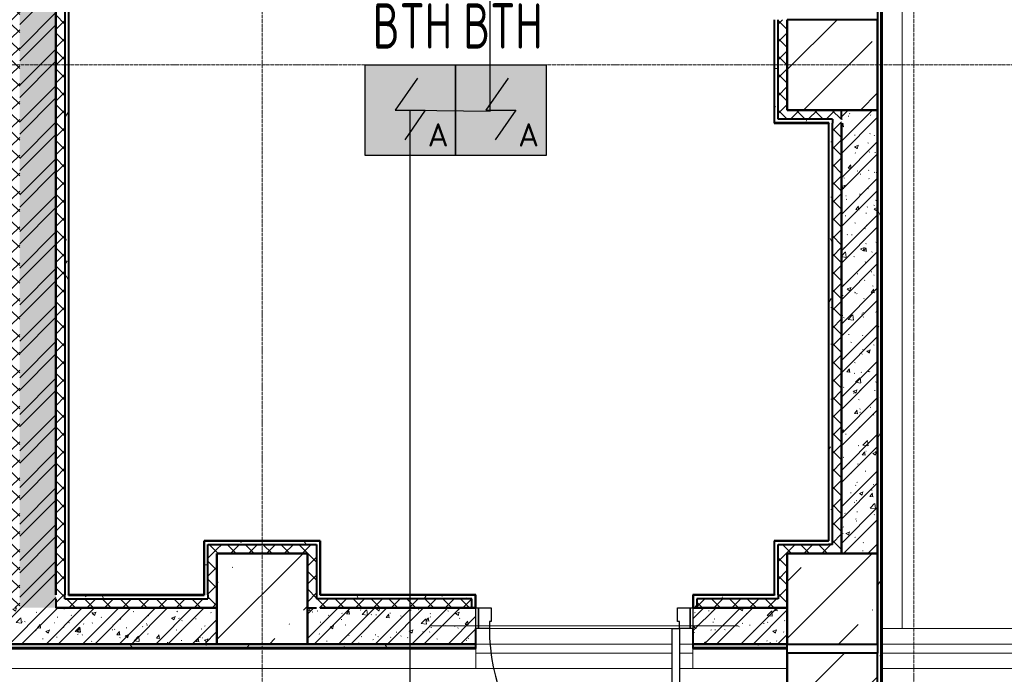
# Model space of a CAD drawing. Header units: millimetres. Extents: x -135639 to 224623, y -383017 to -59102.
# Tile 257 of 494: x 62473 to 67913, y -177389 to -173771. Entities that reach past the tile are written whole.
import ezdxf
from ezdxf.enums import TextEntityAlignment as Align

# ---------------------------------------------------------------- set-up
doc = ezdxf.new("R2010")
doc.units = ezdxf.units.MM
doc.linetypes.add('CONTINOUS', pattern=[0])
doc.linetypes.add('Линия сетки', pattern=[25, 20, -2.5, 0, -2.5])
for name, color, linetype, lineweight in [('A-000-M_MASS', 7, 'Continuous', 18), ('A-200-M_WALL', 7, 'Continuous', 18), ('A-200-M_WALL_INT', 7, 'Continuous', 18), ('A-200-M_WALL_PAT', 7, 'Continuous', 40), ('A-325-M_DOOR', 7, 'Continuous', 18), ('A-325-M_DOOR__FRAME', 7, 'Continuous', 30), ('A-325-M_DOOR_PANEL', 7, 'Continuous', 30), ('S-280-M_COLUMN', 7, 'Continuous', 18), ('S-280-M_STRUCT_FRAME', 7, 'Continuous', 18), ('Z-030-M_GRID', 7, 'Continuous', 9), ('ПС', 7, 'Continuous', 40), ('СС-011-ПОЖ-СИГНАЛИЗАЦИЯ', 1, 'Continuous', 30)]:
    doc.layers.add(name, color=color, linetype=linetype, lineweight=lineweight)
doc.styles.add('1111', font='isocpeur.ttf')
pattern_1 = [(50, (0, 0), (218.62117, -19.1268), [22.86, -251.46]), (355, (0, 0), (-42.2919, 229.2684), [18.288, -201.168]), (100.451, (18.22, -1.6), (176.3311, 210.13963), [19.428, -213.708]), (46.184, (0, 60.96), (325.29495, -50.4516), [34.29, -377.19]), (96.636, (27.1, 56.76), (284.883, 296.9127), [29.142, -320.562]), (351.184, (0, 60.96), (284.8858, 296.9107), [27.432, -301.752]), (21, (30.48, 45.72), (181.93753, -122.7183), [22.86, -251.46]), (326, (30.48, 45.72), (74.1622, 221.0262), [18.288, -201.168]), (71.451, (45.64, 35.5), (256.10035, 98.30526), [19.428, -213.708]), (37.5, (0, 0), (3.70639, 101.465895), [3.353, -195.377, 3.353, -200.863, -201.93]), (37.5, (0, 0), (3.70639, 101.465895), [-402.946, 3.353, -198.577]), (7.5, (0, 0), (80.18358, 120.21653), [3.353, -113.081, 3.353, -190.805, -76.962]), (7.5, (0, 0), (80.18358, 120.21653), [-310.591, 3.353, -73.609]), (327.5, (-67.97, 0), (162.70865, -6.87497), [3.353, -72.847, 3.353, -234.391, -315.468]), (327.5, (-67.97, 0), (162.70865, -6.87497), [-313.944, 3.353, -312.115]), (317.5, (-98.45, 0), (177.75468, 30.51183), [3.353, -95.707, 3.353, -154.534, -224.028]), (317.5, (-98.45, 0), (177.75468, 30.51183), [-256.946, 3.353, -220.675])]
pattern_2 = [(45, (0, 0), (-101.02788, 101.02788), []), (45, (67.35, 0), (-101.02788, 101.02788), [])]
pattern_3 = [(45, (0, 0), (-49.497475, 49.497475), []), (135, (0, 0), (-49.497475, -49.497475), [])]
pattern_4 = [(0, (0, 0), (406.4, 101.6), [33.528, -271.272, 33.528, -271.272, -1625.6]), (0, (0, 0), (406.4, 101.6), [-609.6, 33.528, -576.072, 33.528, -271.272, -711.2]), (0, (0, 0), (406.4, 101.6), [-1524, 33.528, -169.672, 33.528, -474.472]), (120, (152.4, 50.8), (-291.18818, 301.15272), [33.528, -271.272, 33.528, -271.272, -1625.6]), (120, (152.4, 50.8), (-291.18818, 301.15272), [-609.6, 33.528, -576.072, 33.528, -271.272, -711.2]), (120, (152.4, 50.8), (-291.18818, 301.15272), [-1524, 33.528, -169.672, 33.528, -474.472]), (240, (203.2, 254), (-115.21182, -402.75272), [33.528, -271.272, 33.528, -271.272, -1625.6]), (240, (203.2, 254), (-115.21182, -402.75272), [-609.6, 33.528, -576.072, 33.528, -271.272, -711.2]), (240, (203.2, 254), (-115.21182, -402.75272), [-1524, 33.528, -169.672, 33.528, -474.472])]
pattern_5 = [(45, (0, 0), (-314.309, 314.309), []), (45, (314.3, 0), (-314.309, 314.309), [555.625, -111.125, 3.353, -107.772])]

# ---------------------------------------------------------------- blocks, each defined once
blk = doc.blocks.new('101_Дверь_Однопольная - _ПЧ_Мет_1000х2000_Тех помещения_EI60_Пр-4553806-B1_-7_650_')
at = {"layer": 'A-325-M_DOOR', "color": 253, "lineweight": 30, "true_color": 0xaaaaaa}
for p, q in [((-600, 15), (-585, 15)), ((-600, -100), (-600, 15)), ((-585, 15), (-585, -100)), ((585, -100), (585, 15)), ((585, 15), (600, 15)), ((600, 15), (600, -100)), ((-585, -100), (-600, -100)), ((600, -100), (585, -100))]:
    blk.add_line(p, q, dxfattribs=at)
at = {"layer": 'A-325-M_DOOR__FRAME', "color": 253, "true_color": 0xaaaaaa}
for p, q in [((-585, 15), (-525, 15)), ((-585, -100), (-585, 15)), ((-525, 15), (-525, -25)), ((525, 15), (585, 15)), ((525, -25), (525, 15)), ((585, 15), (585, -100)), ((-525, -25), (-515, -25)), ((-515, -25), (-515, -100)), ((515, -25), (525, -25)), ((515, -100), (515, -25)), ((-515, -100), (-585, -100)), ((585, -100), (515, -100))]:
    blk.add_line(p, q, dxfattribs=at)
at = {"layer": 'A-325-M_DOOR_PANEL', "color": 253, "true_color": 0xaaaaaa}
for p, q in [((-525, 1065), (-485, 1065)), ((-525, 15), (-525, 1065)), ((-485, 1065), (-485, 15)), ((-485, 15), (-525, 15))]:
    blk.add_line(p, q, dxfattribs=at)
blk.add_arc((-525, 15), 1050, 0, 90, dxfattribs=at)
blk = doc.blocks.new('ПР - _ПЧ_1200_200_Оп250-250_Шаг300_Арм16_Арм10-V84-B1_-7_650_')
at = {"layer": 'S-280-M_STRUCT_FRAME', "color": 21, "true_color": 0xffaaaa}
for p, q in [((-850, 0), (850, 0)), ((-850, 0), (-600, 0)), ((-525, 0), (525, 0)), ((-525, 0), (525, 0)), ((600, 0), (850, 0))]:
    blk.add_line(p, q, dxfattribs=at)
blk = doc.blocks.new('CP_ДШ_Hanytex_TopJoint 24C_Половина - CP_ДШ_Hanytex_TopJoint 24C_Половина-3668833-B1_-7_650_')
at = {"layer": 'A-000-M_MASS', "color": 253, "true_color": 0xaaaaaa}
for p, q in [((0, 0), (0, 110)), ((4530, 110), (0, 110)), ((4530, 25), (4530, -25))]:
    blk.add_line(p, q, dxfattribs=at)
blk = doc.blocks.new('CP_ДШ_Hanytex_TopJoint 24C_Половина - CP_ДШ_Hanytex_TopJoint 24C_Половина-3668834-B1_-7_650_')
at = {"layer": 'A-000-M_MASS', "color": 253, "true_color": 0xaaaaaa}
for p, q in [((520, 110), (0, 110)), ((520, 110), (520, 0)), ((0, 0), (0, 25))]:
    blk.add_line(p, q, dxfattribs=at)
blk = doc.blocks.new('CP_ДШ_Hanytex_TopJoint 24C_Половина - CP_ДШ_Hanytex_TopJoint 24C_Половина-3669811-B1_-7_650_')
at = {"layer": 'A-000-M_MASS', "color": 253, "true_color": 0xaaaaaa}
for q in [(0, 110), (6765, 0)]:
    blk.add_line((6765, 110), q, dxfattribs=at)
blk = doc.blocks.new('CP_ДШ_Hanytex_TopJoint 24C - CP_ДШ_Hanytex_TopJoint 24C-V113-B1_-7_650_')
at = {"layer": 'A-000-M_MASS', "color": 253, "true_color": 0xaaaaaa}
for p, q in [((1085, 110), (75, 110)), ((1085, 25), (0, 25)), ((0, 0), (0, -25)), ((0, -110), (0, 0)), ((1200, 25), (1125, 25)), ((1200, -25), (1200, 0)), ((1200, 0), (1200, -110)), ((0, -25), (1085, -25)), ((1125, -25), (1200, -25)), ((1085, -110), (0, -110)), ((1200, -110), (1125, -110))]:
    blk.add_line(p, q, dxfattribs=at)
blk = doc.blocks.new('CP_ДШ_Hanytex_TopJoint 24C - CP_ДШ_Hanytex_TopJoint 24C-3950279-B1_-7_650_')
at = {"layer": 'A-000-M_MASS', "color": 253, "true_color": 0xaaaaaa}
for p, q in [((6300, 110), (25, 110)), ((6300, 25), (25, 25)), ((25, -25), (7150, -25)), ((7150, -110), (25, -110))]:
    blk.add_line(p, q, dxfattribs=at)
blk = doc.blocks.new('135_SLK_GD_AR_rvt-1-B1_-7_650_')
at = {"layer": 'A-200-M_WALL_PAT', "lineweight": 9, "true_color": 0xaaaaaa}
h = blk.add_hatch(dxfattribs=at)
h.set_pattern_fill('FP_11', color=253, style=0, pattern_type=2)
h.set_pattern_definition(pattern_4)
h.paths.add_polyline_path([(75350, 14750), (75370, 14750), (75370, 22450), (75350, 22450), (75350, 15120.7)])
h = blk.add_hatch(dxfattribs=at)
h.set_pattern_fill('FP_1', color=253, style=0, pattern_type=2)
h.set_pattern_definition(pattern_1)
h.paths.add_polyline_path([(70810, 15800), (70810, 21750), (70610, 21750), (70610, 15800)])
h = blk.add_hatch(dxfattribs=at)
h.set_pattern_fill('FP_2', color=253, style=0, pattern_type=2)
h.set_pattern_definition(pattern_2)
h.paths.add_polyline_path([(70810, 15800), (70810, 21750), (70610, 21750), (70610, 15800)])
h = blk.add_hatch(dxfattribs=at)
h.set_pattern_fill('FP_10', color=253, style=0, pattern_type=2)
h.set_pattern_definition(pattern_3)
h.paths.add_polyline_path([(70610, 15800), (70610, 21700), (70560, 21700), (70560, 15800)])
h = blk.add_hatch(dxfattribs=at)
h.set_pattern_fill('FP_10', color=253, style=0, pattern_type=2)
h.set_pattern_definition(pattern_3)
h.paths.add_polyline_path([(70810, 15850), (70860, 15850), (70860, 21700), (70810, 21700), (70810, 15870)])
at = {"layer": 'A-200-M_WALL_PAT', "lineweight": 9, "true_color": 0xd2d2d2}
h = blk.add_hatch(dxfattribs=at)
h.set_pattern_fill('FP_11', color=254, style=0, pattern_type=2)
h.set_pattern_definition(pattern_4)
h.paths.add_polyline_path([(70880, 15870), (70880, 21680), (70860, 21679), (70860, 15870)])
h = blk.add_hatch(dxfattribs=at)
h.set_pattern_fill('FP_11', color=254, style=0, pattern_type=2)
h.set_pattern_definition(pattern_4)
h.paths.add_polyline_path([(74800, 18500), (74800, 19100), (74779, 19100), (74780, 18500)])
at = {"layer": 'A-200-M_WALL_PAT', "lineweight": 9, "true_color": 0xaaaaaa}
h = blk.add_hatch(dxfattribs=at)
h.set_pattern_fill('FP_10', color=253, style=0, pattern_type=2)
h.set_pattern_definition(pattern_3)
h.paths.add_polyline_path([(74850, 18550), (74850, 19050), (74800, 19050), (74800, 18550)])
at = {"layer": 'A-200-M_WALL_PAT', "lineweight": 9, "true_color": 0xd2d2d2}
h = blk.add_hatch(dxfattribs=at)
h.set_pattern_fill('FP_11', color=254, style=0, pattern_type=2)
h.set_pattern_definition(pattern_4)
h.paths.add_polyline_path([(75100, 18480), (75099.2, 18500), (74780, 18500), (74780, 18480), (75099.2, 18480)])
at = {"layer": 'A-200-M_WALL_PAT', "lineweight": 9, "true_color": 0xaaaaaa}
h = blk.add_hatch(dxfattribs=at)
h.set_pattern_fill('FP_10', color=253, style=0, pattern_type=2)
h.set_pattern_definition(pattern_3)
h.paths.add_polyline_path([(75100, 18500), (75150, 18500), (75150, 18550), (74800, 18550), (74800, 18500), (75099.2, 18500)])
h = blk.add_hatch(dxfattribs=at)
h.set_pattern_fill('FP_10', color=253, style=0, pattern_type=2)
h.set_pattern_definition(pattern_3)
h.paths.add_polyline_path([(75150, 16100), (75150, 18500), (75100, 18500), (75100, 16100)])
h = blk.add_hatch(dxfattribs=at)
h.set_pattern_fill('FP_1', color=253, style=0, pattern_type=2)
h.set_pattern_definition(pattern_1)
h.paths.add_polyline_path([(75150, 16100), (75350, 16100), (75350, 18550), (75150, 18550), (75150, 16451.3)])
h = blk.add_hatch(dxfattribs=at)
h.set_pattern_fill('FP_2', color=253, style=0, pattern_type=2)
h.set_pattern_definition(pattern_2)
h.paths.add_polyline_path([(75150, 16100), (75350, 16100), (75350, 18550), (75150, 18550), (75150, 16451.3)])
at = {"layer": 'A-200-M_WALL_PAT', "lineweight": 9, "true_color": 0xd2d2d2}
h = blk.add_hatch(dxfattribs=at)
h.set_pattern_fill('FP_11', color=254, style=0, pattern_type=2)
h.set_pattern_definition(pattern_4)
h.paths.add_polyline_path([(75080, 16150), (75100, 16150), (75099.2, 18480), (75080, 18479), (75080, 16170)])
h = blk.add_hatch(dxfattribs=at)
h.set_pattern_fill('FP_11', color=254, style=0, pattern_type=2)
h.set_pattern_definition(pattern_4)
h.paths.add_polyline_path([(71650, 15870), (71650, 16170), (71630, 16170), (71630, 15870)])
h = blk.add_hatch(dxfattribs=at)
h.set_pattern_fill('FP_11', color=254, style=0, pattern_type=2)
h.set_pattern_definition(pattern_4)
h.paths.add_polyline_path([(72200, 16150), (72250, 16150), (72250, 16171), (71650, 16170), (71650, 16150), (71700, 16150)])
h = blk.add_hatch(dxfattribs=at)
h.set_pattern_fill('FP_11', color=254, style=0, pattern_type=2)
h.set_pattern_definition(pattern_4)
h.paths.add_polyline_path([(72270, 15850), (72270, 16170), (72250, 16170), (72250, 15850)])
h = blk.add_hatch(dxfattribs=at)
h.set_pattern_fill('FP_11', color=254, style=0, pattern_type=2)
h.set_pattern_definition(pattern_4)
h.paths.add_polyline_path([(75079, 16150), (75080, 16150), (75079, 16170), (74780, 16170), (74780, 16150), (74800, 16150)])
at = {"layer": 'A-200-M_WALL_PAT', "lineweight": 9, "true_color": 0xaaaaaa}
h = blk.add_hatch(dxfattribs=at)
h.set_pattern_fill('FP_10', color=253, style=0, pattern_type=2)
h.set_pattern_definition(pattern_3)
h.paths.add_polyline_path([(71700, 15850), (71700, 16150), (71650, 16150), (71650, 15850)])
h = blk.add_hatch(dxfattribs=at)
h.set_pattern_fill('FP_10', color=253, style=0, pattern_type=2)
h.set_pattern_definition(pattern_3)
h.paths.add_polyline_path([(72200, 16100), (72200, 16150), (71700, 16150), (71700, 16100)])
h = blk.add_hatch(dxfattribs=at)
h.set_pattern_fill('FP_10', color=253, style=0, pattern_type=2)
h.set_pattern_definition(pattern_3)
h.paths.add_polyline_path([(72200, 15800), (72250, 15800), (72250, 16150), (72200, 16150), (72200, 16100)])
h = blk.add_hatch(dxfattribs=at)
h.set_pattern_fill('FP_10', color=253, style=0, pattern_type=2)
h.set_pattern_definition(pattern_3)
h.paths.add_polyline_path([(75100, 16100), (75099.2, 16150), (74800, 16150), (74800, 16100), (75099.2, 16100)])
h = blk.add_hatch(dxfattribs=at)
h.set_pattern_fill('FP_10', color=253, style=0, pattern_type=2)
h.set_pattern_definition(pattern_3)
h.paths.add_polyline_path([(74800, 15850), (74850, 15850), (74850, 16100), (74800, 16100), (74800, 15870)])
h = blk.add_hatch(dxfattribs=at)
h.set_pattern_fill('FP_10', color=253, style=0, pattern_type=2)
h.set_pattern_definition(pattern_3)
h.paths.add_polyline_path([(70810, 15800), (71700, 15800), (71700, 15850), (70810, 15850)])
at = {"layer": 'A-200-M_WALL_PAT', "lineweight": 9, "true_color": 0xd2d2d2}
h = blk.add_hatch(dxfattribs=at)
h.set_pattern_fill('FP_11', color=254, style=0, pattern_type=2)
h.set_pattern_definition(pattern_4)
h.paths.add_polyline_path([(71333.1, 15850), (71650, 15850), (71650, 15870), (70860, 15870), (70860, 15850)])
at = {"layer": 'A-200-M_WALL_PAT', "lineweight": 9, "true_color": 0xaaaaaa}
h = blk.add_hatch(dxfattribs=at)
h.set_pattern_fill('FP_10', color=253, style=0, pattern_type=2)
h.set_pattern_definition(pattern_3)
h.paths.add_polyline_path([(74351, 15800), (74850, 15800), (74850, 15850), (74351, 15850)])
h.paths.add_polyline_path([(72271, 15800), (73109, 15800), (73109, 15850), (72250, 15850), (72250, 15800), (72270, 15800)])
at = {"layer": 'A-200-M_WALL_PAT', "lineweight": 9, "true_color": 0xd2d2d2}
h = blk.add_hatch(dxfattribs=at)
h.set_pattern_fill('FP_11', color=254, style=0, pattern_type=2)
h.set_pattern_definition(pattern_4)
h.paths.add_polyline_path([(74351, 15800), (74351, 15850), (74800, 15850), (74800, 15870), (74331, 15870), (74331, 15800)])
h.paths.add_polyline_path([(73129, 15800), (73129, 15870), (72270, 15870), (72271, 15850), (73109, 15850), (73109, 15800)])
at = {"layer": 'A-200-M_WALL_PAT', "lineweight": 9, "true_color": 0xaaaaaa}
h = blk.add_hatch(dxfattribs=at)
h.set_pattern_fill('FP_1', color=253, style=0, pattern_type=2)
h.set_pattern_definition(pattern_1)
h.paths.add_polyline_path([(69450.1, 15600), (71700, 15600), (71700, 15800), (68600, 15800), (68600, 15600)])
h = blk.add_hatch(dxfattribs=at)
h.set_pattern_fill('FP_2', color=253, style=0, pattern_type=2)
h.set_pattern_definition(pattern_2)
h.paths.add_polyline_path([(69450.1, 15600), (71700, 15600), (71700, 15800), (68600, 15800), (68600, 15600)])
h = blk.add_hatch(dxfattribs=at)
h.set_pattern_fill('FP_1', color=253, style=0, pattern_type=2)
h.set_pattern_definition(pattern_1)
h.paths.add_polyline_path([(73130, 15600), (73129, 15800), (72200, 15800), (72200, 15600), (72745.4, 15600)])
h.paths.add_polyline_path([(74330, 15600), (74850, 15600), (74850, 15800), (74330, 15800), (74330, 15685)])
h = blk.add_hatch(dxfattribs=at)
h.set_pattern_fill('FP_2', color=253, style=0, pattern_type=2)
h.set_pattern_definition(pattern_2)
h.paths.add_polyline_path([(73130, 15600), (73129, 15800), (72200, 15800), (72200, 15600), (72745.4, 15600)])
h.paths.add_polyline_path([(74330, 15600), (74850, 15600), (74850, 15800), (74330, 15800), (74330, 15685)])
h = blk.add_hatch(dxfattribs=at)
h.set_pattern_fill('FP_11', color=253, style=0, pattern_type=2)
h.set_pattern_definition(pattern_4)
h.paths.add_polyline_path([(74850, 15580), (74850, 15600), (74330, 15600), (74330, 15580)])
h.paths.add_polyline_path([(69450.1, 15580), (73130, 15580), (73130, 15600), (68602, 15600), (68602, 15580)])
at = {"layer": 'A-200-M_WALL', "color": 253, "lineweight": 40, "true_color": 0xaaaaaa}
for p, q in [((75370, 14750), (75370, 22450)), ((70810, 15871), (70810, 21679)), ((70810, 21679), (70810, 15871)), ((70860, 21679), (70860, 15871)), ((70880, 21679), (70880, 15871)), ((74780, 18550), (74780, 19050)), ((74800, 18550), (74800, 19050)), ((74779, 18550), (74779, 18500)), ((74780, 18500), (74779, 18500)), ((74780, 18500), (74780, 18550)), ((74780, 18480), (74780, 18500)), ((74800, 18500), (74800, 18550)), ((75100, 18500), (74800, 18500)), ((75100, 18500), (75100, 18480)), ((75150, 18500), (75150, 18550)), ((74779, 18480), (74779, 18479)), ((74780, 18480), (74779, 18480)), ((74779, 18479), (74780, 18479)), ((74780, 18479), (74780, 18480)), ((75080, 18480), (74780, 18480)), ((75080, 18480), (75080, 18479)), ((75080, 16170), (75080, 18479)), ((75100, 18480), (75100, 18479)), ((75100, 16150), (75100, 18479)), ((75150, 18479), (75150, 16100)), ((75150, 16100), (75150, 18479)), ((71630, 16171), (71629, 16171)), ((71629, 16171), (71629, 16170)), ((71629, 16170), (71630, 16170)), ((71630, 16170), (71630, 16171)), ((71630, 16170), (71650, 16170)), ((71630, 15871), (71630, 16170)), ((71700, 16171), (71650, 16171)), ((71650, 16170), (71650, 16171)), ((71650, 16170), (71700, 16170)), ((71700, 16170), (72200, 16170)), ((72250, 16171), (72200, 16171)), ((72200, 16170), (72250, 16170)), ((72250, 16171), (72250, 16170)), ((72250, 16170), (72270, 16170)), ((72271, 16171), (72270, 16171)), ((72270, 16171), (72270, 16170)), ((72270, 16170), (72271, 16170)), ((72270, 16170), (72270, 15870)), ((72271, 16170), (72271, 16171)), ((74780, 16171), (74779, 16171)), ((74779, 16171), (74779, 16170)), ((74779, 16170), (74780, 16170)), ((74780, 16170), (74780, 16171)), ((74780, 16170), (75079, 16170)), ((74780, 16150), (74780, 16170)), ((75080, 16170), (75079, 16170)), ((71650, 16150), (71700, 16150)), ((71650, 15871), (71650, 16150)), ((71700, 16150), (72200, 16150)), ((72200, 16150), (72250, 16150)), ((72250, 16150), (72250, 15850)), ((74779, 16150), (74779, 16100)), ((74779, 16150), (74780, 16150)), ((74780, 16100), (74780, 16150)), ((74800, 16150), (75079, 16150)), ((74800, 16100), (74800, 16150)), ((75080, 16150), (75079, 16150)), ((75100, 16150), (75080, 16150)), ((74780, 15871), (74780, 16100)), ((74800, 15871), (74800, 16100)), ((70810, 15850), (70810, 15800)), ((70860, 15870), (70860, 15871)), ((70860, 15850), (70860, 15870)), ((70860, 15850), (71650, 15850)), ((70880, 15870), (70880, 15871)), ((70880, 15870), (71630, 15870)), ((71630, 15871), (71630, 15870)), ((71650, 15871), (71650, 15870)), ((71650, 15870), (71650, 15850)), ((72270, 15850), (72250, 15850)), ((72271, 15870), (72270, 15870)), ((72271, 15850), (72270, 15850)), ((73129, 15870), (72271, 15870)), ((73109, 15850), (72271, 15850)), ((73109, 15800), (73109, 15850)), ((73129, 15800), (73129, 15870)), ((74331, 15870), (74331, 15800)), ((74780, 15870), (74331, 15870)), ((74351, 15850), (74351, 15800)), ((74800, 15850), (74351, 15850)), ((74780, 15871), (74780, 15870)), ((74800, 15871), (74800, 15870)), ((74800, 15870), (74800, 15850)), ((71700, 15800), (70810, 15800)), ((70810, 15800), (71700, 15800)), ((72200, 15800), (72250, 15800)), ((73109, 15800), (72271, 15800)), ((72271, 15800), (73109, 15800)), ((73129, 15800), (73109, 15800)), ((73109, 15800), (73129, 15800)), ((73130, 15800), (73129, 15800)), ((73129, 15800), (73130, 15800)), ((74331, 15800), (74330, 15800)), ((74330, 15800), (74331, 15800)), ((74351, 15800), (74331, 15800)), ((74331, 15800), (74351, 15800)), ((74850, 15800), (74351, 15800)), ((74351, 15800), (74850, 15800)), ((68602, 15580), (73130, 15580)), ((72200, 15600), (73130, 15600)), ((73130, 15600), (72200, 15600)), ((74330, 15600), (74850, 15600)), ((74850, 15600), (74330, 15600)), ((74330, 15580), (74850, 15580))]:
    blk.add_line(p, q, dxfattribs=at)
at = {"layer": 'A-200-M_WALL_INT', "color": 253, "lineweight": 40, "true_color": 0xaaaaaa}
for p, q in [((75350, 22450), (75350, 15550)), ((75375, 14750), (75375, 22450)), ((70881, 15871), (70881, 21679)), ((74779, 19050), (74779, 18550)), ((74850, 18550), (74850, 19050)), ((74779, 18550), (74779, 18479)), ((75150, 18550), (74850, 18550)), ((75350, 18550), (75150, 18550)), ((75350, 16100), (75350, 18550)), ((74779, 18479), (75079, 18479)), ((75079, 18479), (75079, 16171)), ((71629, 16171), (71629, 15871)), ((71700, 16171), (71629, 16171)), ((72200, 16171), (71700, 16171)), ((72271, 16171), (72200, 16171)), ((72271, 15871), (72271, 16171)), ((75079, 16171), (74779, 16171)), ((74779, 16171), (74779, 16100)), ((71700, 16100), (72200, 16100)), ((71700, 15871), (71700, 16100)), ((72200, 16100), (72200, 15800)), ((74779, 16100), (74779, 15871)), ((74850, 16100), (75079, 16100)), ((74850, 15871), (74850, 16100)), ((75079, 16100), (75100, 16100)), ((75100, 16100), (75150, 16100)), ((75150, 16100), (75350, 16100)), ((71629, 15871), (70881, 15871)), ((71700, 15850), (71700, 15871)), ((71700, 15800), (71700, 15850)), ((73130, 15871), (72271, 15871)), ((73130, 15800), (73130, 15871)), ((74779, 15871), (74330, 15871)), ((74330, 15871), (74330, 15800)), ((74850, 15850), (74850, 15871)), ((74850, 15800), (74850, 15850)), ((71700, 15600), (71700, 15800)), ((72200, 15800), (72200, 15600)), ((74850, 15600), (74850, 15800)), ((73130, 15600), (73130, 15685)), ((74330, 15685), (74330, 15600)), ((68600, 15600), (71700, 15600)), ((72200, 15600), (68602, 15600)), ((68602, 15575), (73130, 15575)), ((73130, 15575), (73130, 15600)), ((74330, 15600), (74330, 15575)), ((74330, 15575), (74850, 15575)), ((74850, 15575), (74848, 15575)), ((74848, 15575), (74848, 14750)), ((74850, 15575), (74850, 15600)), ((74850, 15550), (74850, 15575))]:
    blk.add_line(p, q, dxfattribs=at)
at = {"layer": 'A-000-M_MASS', "color": 253, "lineweight": 18, "true_color": 0xaaaaaa}
for name, p, rotation in [('CP_ДШ_Hanytex_TopJoint 24C_Половина - CP_ДШ_Hanytex_TopJoint 24C_Половина-3669811-B1_-7_650_', (75375, 22450), 269.9999999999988), ('CP_ДШ_Hanytex_TopJoint 24C_Половина - CP_ДШ_Hanytex_TopJoint 24C_Половина-3668833-B1_-7_650_', (73130, 15575), 180), ('CP_ДШ_Hanytex_TopJoint 24C_Половина - CP_ДШ_Hanytex_TopJoint 24C_Половина-3668834-B1_-7_650_', (74850, 15575), 180)]:
    blk.add_blockref(name, p, dxfattribs=dict(at, rotation=rotation))
for name, p in [('CP_ДШ_Hanytex_TopJoint 24C - CP_ДШ_Hanytex_TopJoint 24C-V113-B1_-7_650_', (73130, 15575)), ('CP_ДШ_Hanytex_TopJoint 24C - CP_ДШ_Hanytex_TopJoint 24C-3950279-B1_-7_650_', (75350, 15575))]:
    blk.add_blockref(name, p, dxfattribs=at)
at = {"layer": 'A-325-M_DOOR', "color": 253, "lineweight": 18, "true_color": 0xaaaaaa, "rotation": 180}
blk.add_blockref('101_Дверь_Однопольная - _ПЧ_Мет_1000х2000_Тех помещения_EI60_Пр-4553806-B1_-7_650_', (73730, 15700), dxfattribs=at)
at = {"layer": 'S-280-M_STRUCT_FRAME', "color": 253, "lineweight": 18, "true_color": 0xaaaaaa, "rotation": 180}
blk.add_blockref('ПР - _ПЧ_1200_200_Оп250-250_Шаг300_Арм16_Арм10-V84-B1_-7_650_', (73730, 15700), dxfattribs=at)
blk = doc.blocks.new('Бетон-Прямоугольная-Колонна - CLM_Подземные этажи_В40-500х800-V167-B1_-7_650_')
at = {"layer": 'S-280-M_COLUMN', "lineweight": 9, "true_color": 0xaaaaaa}
h = blk.add_hatch(dxfattribs=at)
h.set_pattern_fill('FP_50', color=253, style=0, pattern_type=2)
h.set_pattern_definition([(45, (-75100, -15150), (-314.309, 314.309), []), (45, (-74785.7, -15150), (-314.309, 314.309), [555.625, -111.125, 3.353, -107.772])])
h.paths.add_polyline_path([(250, -400), (250, 400), (-250, 400), (-250, -400), (-0.8, -400)])
at = {"layer": 'S-280-M_COLUMN', "color": 253, "lineweight": 40, "true_color": 0xaaaaaa}
for p, q in [((250, 400), (-250, 400)), ((-250, 400), (-250, -400)), ((250, -400), (250, 400)), ((-250, -400), (250, -400))]:
    blk.add_line(p, q, dxfattribs=at)
blk = doc.blocks.new('135_SLK_GD_KR_rvt-1-B1_-7_650_')
at = {"layer": 'S-280-M_COLUMN', "color": 253, "lineweight": 18, "true_color": 0xaaaaaa}
blk.add_blockref('Бетон-Прямоугольная-Колонна - CLM_Подземные этажи_В40-500х800-V167-B1_-7_650_', (75100, 15150), dxfattribs=at)
blk = doc.blocks.new('135_SLK_K1-2-3_KR_rvt-1-B1_-7_650_')
at = {"layer": 'S-280-M_COLUMN', "lineweight": 9, "true_color": 0xaaaaaa}
h = blk.add_hatch(dxfattribs=at)
h.set_pattern_fill('FP_20', color=253, style=0, pattern_type=2)
h.set_pattern_definition(pattern_5)
h.paths.add_polyline_path([(74850, 18550), (75350, 18550), (75350, 19050), (74850, 19050)])
h = blk.add_hatch(dxfattribs=at)
h.set_pattern_fill('FP_20', color=253, style=0, pattern_type=2)
h.set_pattern_definition(pattern_5)
h.paths.add_polyline_path([(71700, 15600), (72200, 15600), (72200, 16100), (71700, 16100), (71700, 15786)])
h = blk.add_hatch(dxfattribs=at)
h.set_pattern_fill('FP_20', color=253, style=0, pattern_type=2)
h.set_pattern_definition(pattern_5)
h.paths.add_polyline_path([(75350, 15600), (75350, 16100), (74850, 16100), (74850, 15600), (75099.2, 15600)])
at = {"layer": 'S-280-M_COLUMN', "color": 253, "lineweight": 40, "true_color": 0xaaaaaa}
for p, q in [((75350, 19050), (74850, 19050)), ((74850, 19050), (74850, 18550)), ((75350, 18550), (75350, 19050)), ((74850, 18550), (75350, 18550)), ((72200, 16100), (71700, 16100)), ((71700, 16100), (71700, 15600)), ((72200, 15600), (72200, 16100)), ((75350, 16100), (74850, 16100)), ((74850, 16100), (74850, 15600)), ((75350, 15600), (75350, 16100)), ((71700, 15600), (72200, 15600)), ((74850, 15600), (75350, 15600))]:
    blk.add_line(p, q, dxfattribs=at)
blk = doc.blocks.new('-1 эт')
at = {"layer": 'Z-030-M_GRID', "color": 253, "linetype": 'Линия сетки', "true_color": 0xaaaaaa}
for p, q in [((71950, -19696.7), (71950, 89254.3)), ((75550, -19696.5), (75550, 89254.5)), ((155950.3, 18800), (-3679.5, 18800))]:
    blk.add_line(p, q, dxfattribs=at)
at = {"lineweight": 5}
for name in ['135_SLK_GD_KR_rvt-1-B1_-7_650_', '135_SLK_GD_AR_rvt-1-B1_-7_650_', '135_SLK_K1-2-3_KR_rvt-1-B1_-7_650_']:
    blk.add_blockref(name, (0, 0), dxfattribs=at)
blk = doc.blocks.new('*U4706')
at = {"lineweight": 35, "true_color": 0xffffff}
h = blk.add_hatch(color=7, dxfattribs=at)
h.dxf.hatch_style = 1
h.paths.add_polyline_path([(0, 499.6), (0, 0), (499.6, 0), (499.6, 499.6)])
at = {"color": 1, "linetype": 'ByBlock', "lineweight": -2}
for p, q in [((289.5, 426.3), (166.9, 249.8)), ((166.9, 249.8), (332.7, 249.8)), ((332.7, 249.8), (219.3, 86.3))]:
    blk.add_line(p, q, dxfattribs=at)
at = {"color": 1, "linetype": 'ByBlock', "lineweight": -2, "ltscale": 0.1}
blk.add_lwpolyline([(0, 499.6), (499.6, 499.6), (499.6, 0), (0, 0)], close=True, dxfattribs=at)
at = {"color": 1, "linetype": 'ByBlock', "lineweight": -2, "ltscale": 1000, "style": '1111'}
blk.add_text('A', height=128.1, dxfattribs=at).set_placement((403.4, 49.2), align=Align.CENTER)
at = {"color": 0, "linetype": 'ByBlock', "lineweight": -2, "style": '1111'}
blk.add_attdef('INDEX', (-63.3, -234.7), '', height=125, dxfattribs=at)
at = {"color": 0, "linetype": 'ByBlock', "lineweight": -2, "style": '1111', "flags": 1}
for tag, p in [('NAME_DEVICE', (-64.1, -421.2)), ('NUM_POM', (-81.6, -847))]:
    blk.add_attdef(tag, p, '', height=125, dxfattribs=at)
at = {"color": 0, "linetype": 'ByBlock', "lineweight": -2, "style": '1111', "width": 0.7}
blk.add_attdef('NUM_DEVICE', (-64.1, -629.5), '', height=125, dxfattribs=at)

msp = doc.modelspace()

# ---------------------------------------------------------------- linework, layer by layer
at = {"layer": 'СС-011-ПОЖ-СИГНАЛИЗАЦИЯ', "lineweight": 30}
msp.add_lwpolyline([(68107.3, -186142.4), (64470, -186142.4), (64470, -185001.7), (56095, -185001.7), (56095, -178693.7), (53544.7, -178693.7), (53544.7, -174525.7), (51131.8, -174525.7), (51131.8, -173024.1), (57158.7, -173024.1), (57158.7, -175515.6), (61696.3, -175515.6), (61696.3, -178690), (64631.4, -178690), (64631.4, -174271.5), (65072.6, -174276.6), (65072.6, -167431.4), (65802, -167431.4), (65802, -160863.4)], dxfattribs=at)

# ---------------------------------------------------------------- block references
msp.add_blockref('-1 эт', (-8136.8, -192821.5))
at = {"layer": 'ПС', "color": 7, "linetype": 'CONTINOUS', "lineweight": 30, "ltscale": 100}
ref = msp.add_blockref('*U4706', (64381.4, -174521.5), dxfattribs=dict(at, xscale=1.000736, yscale=1.000736, zscale=1.000736))
ref.add_attrib('NUM_DEVICE', 'BTH', dxfattribs={"layer": '0', "color": 0, "linetype": 'ByBlock', "lineweight": -2, "ltscale": 100, "height": 250.18, "style": '1111', "width": 0.7}).set_placement((64643.2, -173931), align=Align.CENTER)
ref = msp.add_blockref('*U4706', (64881.4, -174521.5), dxfattribs=dict(at, xscale=1.000736, yscale=1.000736, zscale=1.000736))
ref.add_attrib('NUM_DEVICE', 'BTH', dxfattribs={"layer": '0', "color": 0, "linetype": 'ByBlock', "lineweight": -2, "ltscale": 100, "height": 250.18, "style": '1111', "width": 0.7}).set_placement((65143.1, -173931), align=Align.CENTER)

doc.saveas('drawing.dxf')
